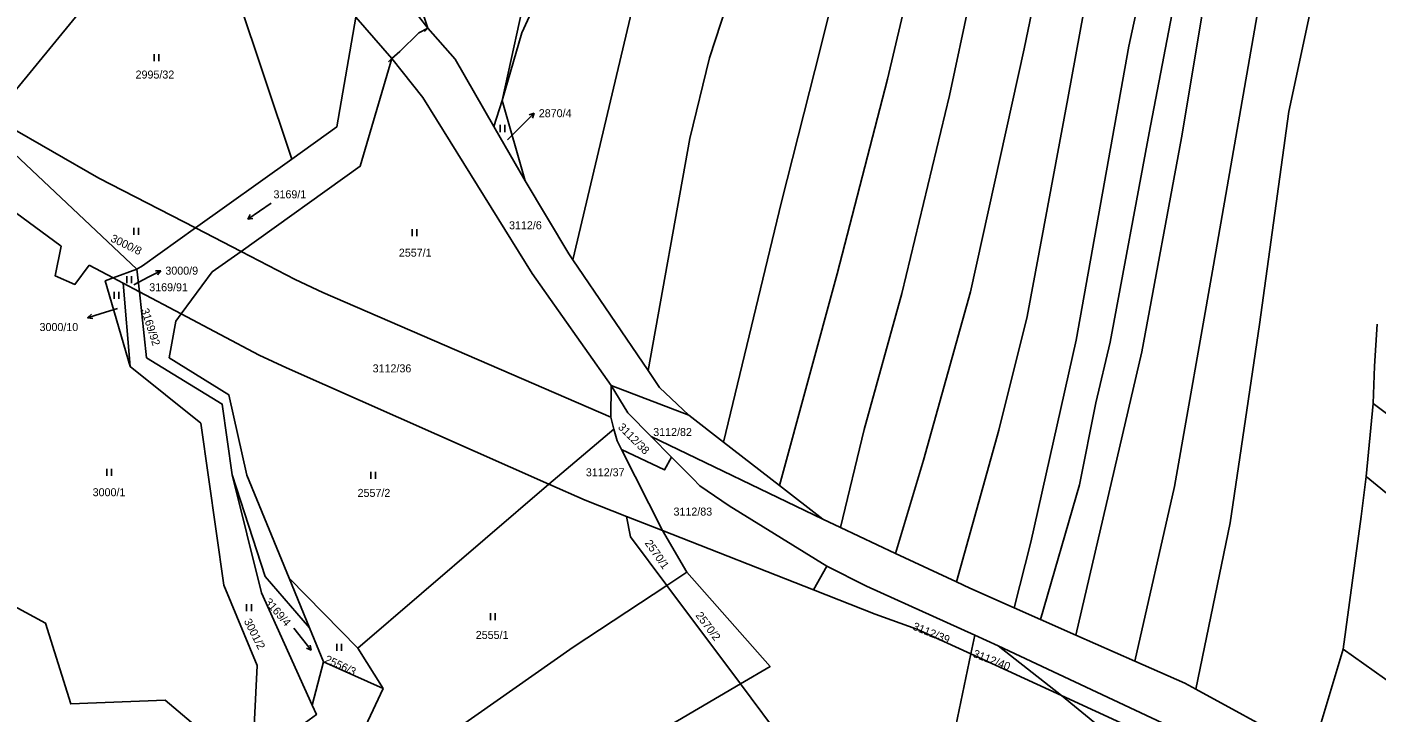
# Model space of a CAD drawing. Extents: x -776734 to -748832, y -1118122 to -976986.
# Drawn here: x -754328.8 to -754042.2, y -1114826.1 to -1114680.5 of the extents above; entities that cross this region are included whole.
import ezdxf

# ---------------------------------------------------------------- set-up
doc = ezdxf.new("R2010")
doc.units = 0
for name, color, linetype in [('KM_Hranice parcel', 7, 'Continuous'), ('KM_Parcelní čísla', 7, 'Continuous'), ('KM_Pop  PČ popisy', 7, 'Continuous'), ('KM_Vnitřní kresba', 7, 'Continuous'), ('KM_Značky kultur', 7, 'Continuous')]:
    doc.layers.add(name, color=color, linetype=linetype)

msp = doc.modelspace()

# ---------------------------------------------------------------- linework, layer by layer
at = {"layer": 'KM_Hranice parcel'}
for p, q in [((-754335.52, -1114699.12), (-754293.06, -1114647.18)), ((-754272.57, -1114708.54), (-754293.06, -1114647.18)), ((-754229.62, -1114701.64), (-754227.87, -1114696.1)), ((-754227.87, -1114696.1), (-754222.98, -1114713.17)), ((-754305.46, -1114731.93), (-754337.97, -1114701.35)), ((-754222.98, -1114713.17), (-754229.62, -1114701.64)), ((-754272.57, -1114708.54), (-754293.03, -1114723.18)), ((-754293.03, -1114723.18), (-754283.36, -1114728.18)), ((-754310.49, -1114733.8), (-754315.62, -1114731.09)), ((-754310.49, -1114733.8), (-754305.46, -1114731.93)), ((-754304.94, -1114736.74), (-754305.46, -1114731.93)), ((-754196.87, -1114753.49), (-754212.86, -1114729.97)), ((-754310.49, -1114733.8), (-754308.41, -1114734.9)), ((-754306.88, -1114752.61), (-754308.41, -1114734.9)), ((-754308.41, -1114734.9), (-754304.94, -1114736.74)), ((-754304.94, -1114736.74), (-754296.04, -1114741.45)), ((-754279.48, -1114750.21), (-754296.04, -1114741.45)), ((-754204.81, -1114763.41), (-754204.7, -1114756.64)), ((-754201.2, -1114762.5), (-754204.7, -1114756.64)), ((-754204.7, -1114756.64), (-754188.21, -1114762.97)), ((-754042.84, -1114760.47), (-754044.32, -1114776.03)), ((-754204.12, -1114765.95), (-754204.81, -1114763.41)), ((-754196.22, -1114767.53), (-754201.2, -1114762.5)), ((-754188.21, -1114762.97), (-754180.86, -1114768.68)), ((-754217.94, -1114777.62), (-754204.12, -1114765.95)), ((-754196.22, -1114767.53), (-754191.87, -1114771.92)), ((-754159.77, -1114785.07), (-754196.22, -1114767.53)), ((-754180.86, -1114768.68), (-754168.96, -1114777.93)), ((-754193.83, -1114787.48), (-754202.5, -1114770.3)), ((-754191.87, -1114771.92), (-754187.37, -1114776.46)), ((-754258.56, -1114812.47), (-754217.94, -1114777.62)), ((-754168.96, -1114777.93), (-754159.77, -1114785.07)), ((-754193.83, -1114787.48), (-754201.44, -1114784.49)), ((-754156.02, -1114786.83), (-754159.77, -1114785.07)), ((-754193.83, -1114787.48), (-754188.67, -1114796.36)), ((-754161.75, -1114800.1), (-754193.83, -1114787.48)), ((-754144.27, -1114792.34), (-754156.02, -1114786.83)), ((-754131.33, -1114798.41), (-754144.27, -1114792.34)), ((-754158.89, -1114795.06), (-754161.75, -1114800.1)), ((-754273.13, -1114797.63), (-754258.56, -1114812.47)), ((-754273.13, -1114797.63), (-754268.78, -1114808.19)), ((-754192.9, -1114799.15), (-754188.67, -1114796.36)), ((-754177.25, -1114820.07), (-754192.9, -1114799.15)), ((-754148.64, -1114805.25), (-754161.75, -1114800.1)), ((-754139.74, -1114808.45), (-754148.64, -1114805.25)), ((-754113.51, -1114806.36), (-754119.09, -1114803.9)), ((-754105.96, -1114809.7), (-754113.51, -1114806.36)), ((-754268.78, -1114808.19), (-754265.81, -1114815.41)), ((-754128.26, -1114813.72), (-754139.74, -1114808.45)), ((-754128.26, -1114813.72), (-754127.42, -1114809.75)), ((-754127.42, -1114809.75), (-754122.5, -1114812.02)), ((-754109.05, -1114822.54), (-754122.5, -1114812.02)), ((-754093.45, -1114815.22), (-754105.96, -1114809.7)), ((-754258.56, -1114812.47), (-754253.15, -1114821.03)), ((-754109.05, -1114822.54), (-754128.26, -1114813.72)), ((-754049.2, -1114812.72), (-754055.78, -1114834.64)), ((-754265.81, -1114815.41), (-754268.25, -1114824.61)), ((-754265.81, -1114815.41), (-754253.15, -1114821.03)), ((-754162.79, -1114839.4), (-754177.25, -1114820.07)), ((-754253.15, -1114821.03), (-754262.91, -1114841.68)), ((-754062.05, -1114860.86), (-754109.05, -1114822.54)), ((-754081.62, -1114835.14), (-754109.05, -1114822.54)), ((-754055.78, -1114834.64), (-754080.47, -1114821.2))]:
    msp.add_line(p, q, dxfattribs=at)
for points in [[(-754066.11, -1114556.6), (-754069.02, -1114576.82), (-754075.63, -1114605.28), (-754087.41, -1114650.94), (-754094.74, -1114684.53), (-754105.92, -1114747.03), (-754115.52, -1114789.93), (-754119.09, -1114803.9)], [(-754059.97, -1114557.02), (-754063.92, -1114583.13), (-754070.01, -1114611.82), (-754080.71, -1114652.41), (-754090.4, -1114702.97), (-754098.69, -1114747.44), (-754101.73, -1114760.36), (-754105.24, -1114777.8), (-754113.51, -1114806.36)], [(-754055.13, -1114557.62), (-754058.27, -1114584.8), (-754065.16, -1114615.72), (-754075.82, -1114657.72), (-754083.55, -1114704.02), (-754091.94, -1114749.48), (-754105.96, -1114809.7)], [(-754045.38, -1114559.88), (-754048.69, -1114592.67), (-754055.64, -1114627.79), (-754065.41, -1114666.06), (-754076.77, -1114731.13), (-754085.02, -1114778.1), (-754093.45, -1114815.22)], [(-754105.41, -1114560.65), (-754119.9, -1114634.2), (-754132.81, -1114695.06), (-754142.98, -1114737.09), (-754150.93, -1114766.02), (-754156.02, -1114786.83)], [(-754091.96, -1114561.11), (-754104.87, -1114626.61), (-754116.97, -1114685.14), (-754128.4, -1114736.73), (-754138.37, -1114772.5), (-754144.27, -1114792.34)], [(-754079.74, -1114561.52), (-754090.93, -1114615.59), (-754096.48, -1114637.09), (-754099.97, -1114653.49), (-754107.67, -1114695.69), (-754116.35, -1114742), (-754122.35, -1114766.19), (-754131.33, -1114798.41)], [(-754031.22, -1114565.25), (-754035.22, -1114592.34), (-754046.15, -1114639.42), (-754056.12, -1114676.95), (-754060.73, -1114698.43), (-754066.96, -1114743.71), (-754073.19, -1114785.87), (-754080.47, -1114821.2)], [(-754121.79, -1114566.15), (-754127.15, -1114596.3), (-754131.44, -1114625.1), (-754135.84, -1114648.58), (-754146, -1114691.57), (-754156.69, -1114732.91), (-754168.96, -1114777.93)], [(-754140.51, -1114587.73), (-754142.35, -1114596.8), (-754148.23, -1114636.26), (-754160.24, -1114685.02), (-754168.53, -1114717.66), (-754180.86, -1114768.68)], [(-754157.92, -1114593.26), (-754163.04, -1114623.53), (-754183.82, -1114687.07), (-754187.98, -1114704.18), (-754196.87, -1114753.49)], [(-754212.86, -1114729.97), (-754198.41, -1114668.88), (-754188.35, -1114638.22), (-754179.84, -1114601.12)], [(-754243.69, -1114680.74), (-754261.73, -1114626.87), (-754259, -1114608.21)], [(-754227.87, -1114696.1), (-754222.27, -1114670.53), (-754210.96, -1114650.47)], [(-754210.21, -1114652.35), (-754223.69, -1114681.71), (-754227.87, -1114696.1)], [(-754258.93, -1114678.38), (-754263.02, -1114701.71), (-754272.57, -1114708.54)], [(-754243.69, -1114680.74), (-754245.55, -1114681.72), (-754249.58, -1114685.69), (-754251.31, -1114687.17)], [(-754229.62, -1114701.64), (-754237.86, -1114687.33), (-754243.69, -1114680.74)], [(-754251.31, -1114687.17), (-754258.03, -1114710.08), (-754283.36, -1114728.18)], [(-754204.7, -1114756.64), (-754221.49, -1114732.9), (-754244.7, -1114695.44), (-754251.31, -1114687.17)], [(-754335.52, -1114699.12), (-754333.29, -1114701.31), (-754313.55, -1114712.58), (-754293.03, -1114723.18)], [(-754315.62, -1114731.09), (-754318.66, -1114735.19), (-754322.87, -1114733.34), (-754321.56, -1114727.06), (-754342.4, -1114711.78), (-754340.47, -1114709.42), (-754348.83, -1114703.32), (-754349.76, -1114704.7)], [(-754354.6, -1114708.67), (-754341.36, -1114732.53), (-754333.9, -1114769.77), (-754339.97, -1114799), (-754324.92, -1114807.16), (-754319.55, -1114824.33), (-754299.44, -1114823.54), (-754281.07, -1114839.09)], [(-754212.86, -1114729.97), (-754213.74, -1114728.67), (-754222.98, -1114713.17)], [(-754305.46, -1114731.93), (-754304.32, -1114731.25), (-754293.03, -1114723.18)], [(-754283.36, -1114728.18), (-754289.46, -1114732.53), (-754296.04, -1114741.45)], [(-754283.36, -1114728.18), (-754271.88, -1114734.11), (-754266.01, -1114736.9), (-754204.81, -1114763.41)], [(-754306.88, -1114752.61), (-754312.2, -1114734.44), (-754310.49, -1114733.8)], [(-754285.25, -1114775.66), (-754287.36, -1114760.62), (-754303.43, -1114750.77), (-754304.94, -1114736.74)], [(-754296.04, -1114741.45), (-754297.18, -1114743), (-754298.65, -1114750.78), (-754285.98, -1114758.64), (-754282.15, -1114775.69), (-754273.13, -1114797.63)], [(-754041.97, -1114743.62), (-754042.51, -1114752.53), (-754042.84, -1114760.47)], [(-754217.94, -1114777.62), (-754273.66, -1114752.94), (-754279.48, -1114750.21)], [(-754281.07, -1114839.09), (-754279.96, -1114816.19), (-754286.99, -1114799.1), (-754291.87, -1114764.69), (-754306.88, -1114752.61)], [(-754188.21, -1114762.97), (-754194.42, -1114757.1), (-754196.87, -1114753.49)], [(-754042.84, -1114760.47), (-753990.38, -1114799.67), (-753951.29, -1114831.07), (-753902.83, -1114871.49), (-753856.19, -1114909.47), (-753831.51, -1114930.07)], [(-754202.5, -1114770.3), (-754203.43, -1114768.45), (-754204.12, -1114765.95)], [(-754202.5, -1114770.3), (-754193.35, -1114774.59), (-754191.87, -1114771.92)], [(-754268.78, -1114808.19), (-754278.26, -1114797.28), (-754285.25, -1114775.66)], [(-754268.25, -1114824.61), (-754279.03, -1114800.69), (-754285.25, -1114775.66)], [(-754201.44, -1114784.49), (-754210.26, -1114781.02), (-754217.94, -1114777.62)], [(-754187.37, -1114776.46), (-754185.88, -1114777.96), (-754179.66, -1114782.27), (-754158.89, -1114795.06)], [(-754044.32, -1114776.03), (-754045.37, -1114784.48), (-754049.2, -1114812.72)], [(-754044.32, -1114776.03), (-754030.98, -1114786.91), (-753996.74, -1114815.81), (-753928.78, -1114871.72), (-753884.71, -1114908.95), (-753867.63, -1114921.23), (-753836.21, -1114948.23)], [(-754192.9, -1114799.15), (-754200.62, -1114788.83), (-754201.44, -1114784.49)], [(-754158.89, -1114795.06), (-754150.45, -1114799.32), (-754127.42, -1114809.75)], [(-754188.67, -1114796.36), (-754170.94, -1114816.39), (-754177.25, -1114820.07)], [(-754192.9, -1114799.15), (-754212.81, -1114812.26), (-754262.66, -1114847.23)], [(-754119.09, -1114803.9), (-754128.48, -1114799.75), (-754131.33, -1114798.41)], [(-754122.5, -1114812.02), (-754085.2, -1114829.47), (-754078.93, -1114832.19), (-754057.77, -1114843.56)], [(-754072.04, -1114901.56), (-754111.11, -1114852.87), (-754131.83, -1114830.67), (-754128.26, -1114813.72)], [(-754080.47, -1114821.2), (-754082.86, -1114819.9), (-754093.45, -1114815.22)], [(-754049.2, -1114812.72), (-754036.01, -1114822.08), (-754012.74, -1114841.09), (-753983.63, -1114866.72), (-753971.24, -1114876.69), (-753931.67, -1114908.95), (-753885.6, -1114948.11), (-753845.51, -1114982.89)], [(-754177.25, -1114820.07), (-754190.63, -1114827.89), (-754198.75, -1114832.5), (-754261.78, -1114866.76)], [(-754272.02, -1114829.97), (-754267.35, -1114826.61), (-754268.25, -1114824.61)]]:
    msp.add_lwpolyline(points, dxfattribs=at)
at = {"layer": 'KM_Pop  PČ popisy'}
for p, q in [((-754223.21, -1114700.93), (-754221.088, -1114698.808)), ((-754221.088, -1114698.808), (-754222.15, -1114699.162)), ((-754221.088, -1114698.808), (-754221.442, -1114699.87)), ((-754226.74, -1114704.46), (-754223.21, -1114700.93)), ((-754306.11, -1114735.3), (-754303.07, -1114733.68)), ((-754303.07, -1114733.68), (-754300.42, -1114732.271)), ((-754300.42, -1114732.271), (-754301.54, -1114732.299)), ((-754300.42, -1114732.271), (-754301.069, -1114733.183)), ((-754309.62, -1114740.32), (-754313.1, -1114741.38)), ((-754313.1, -1114741.38), (-754315.97, -1114742.257)), ((-754315.97, -1114742.257), (-754315.159, -1114741.486)), ((-754315.97, -1114742.257), (-754314.866, -1114742.443))]:
    msp.add_line(p, q, dxfattribs=at)
at = {"layer": 'KM_Vnitřní kresba'}
for p, q in [((-754251.24, -1114670.85), (-754243.69, -1114680.74)), ((-754258.93, -1114678.38), (-754251.31, -1114687.17)), ((-754244.398, -1114681.447), (-754243.691, -1114680.74)), ((-754252.018, -1114687.877), (-754251.311, -1114687.17))]:
    msp.add_line(p, q, dxfattribs=at)
at = {"layer": 'KM_Značky kultur'}
for p, q in [((-754301.811, -1114687.75), (-754301.811, -1114686.25)), ((-754300.81, -1114687.75), (-754300.81, -1114686.25)), ((-754228.281, -1114702.81), (-754228.281, -1114701.31)), ((-754227.28, -1114702.81), (-754227.28, -1114701.31)), ((-754276.952, -1114717.955), (-754281.926, -1114721.31)), ((-754281.926, -1114721.31), (-754281.396, -1114720.348)), ((-754306.121, -1114724.63), (-754306.121, -1114723.13)), ((-754305.12, -1114724.63), (-754305.12, -1114723.13)), ((-754281.926, -1114721.31), (-754280.836, -1114721.179)), ((-754247.021, -1114724.95), (-754247.021, -1114723.45)), ((-754246.02, -1114724.95), (-754246.02, -1114723.45)), ((-754307.651, -1114734.95), (-754307.651, -1114733.45)), ((-754306.65, -1114734.95), (-754306.65, -1114733.45)), ((-754310.321, -1114738.28), (-754310.321, -1114736.78)), ((-754309.32, -1114738.28), (-754309.32, -1114736.78)), ((-754311.851, -1114775.84), (-754311.851, -1114774.34)), ((-754310.85, -1114775.84), (-754310.85, -1114774.34)), ((-754255.751, -1114776.48), (-754255.751, -1114774.98)), ((-754254.75, -1114776.48), (-754254.75, -1114774.98)), ((-754282.161, -1114804.6), (-754282.161, -1114803.1)), ((-754281.16, -1114804.6), (-754281.16, -1114803.1)), ((-754230.371, -1114806.56), (-754230.371, -1114805.06)), ((-754229.37, -1114806.56), (-754229.37, -1114805.06)), ((-754272.143, -1114808.205), (-754268.449, -1114812.933)), ((-754268.449, -1114812.933), (-754268.656, -1114811.854)), ((-754262.981, -1114813.07), (-754262.981, -1114811.57)), ((-754261.98, -1114813.07), (-754261.98, -1114811.57)), ((-754268.449, -1114812.933), (-754269.446, -1114812.472))]:
    msp.add_line(p, q, dxfattribs=at)

# ---------------------------------------------------------------- texts
at = {"layer": 'KM_Parcelní čísla'}
for s, p in [('2995/32', (-754305.76, -1114691.44)), ('2870/4', (-754220.09, -1114699.66)), ('3169/1', (-754276.45, -1114716.89)), ('3112/6', (-754226.41, -1114723.47)), ('2557/1', (-754249.82, -1114729.29)), ('3000/9', (-754299.43, -1114733.11)), ('3169/91', (-754302.856, -1114736.64)), ('3000/10', (-754326.163, -1114745.098)), ('3112/36', (-754255.39, -1114753.88)), ('3112/82', (-754195.776, -1114767.4)), ('3112/37', (-754210.09, -1114775.96)), ('3000/1', (-754314.88, -1114780.2)), ('2557/2', (-754258.59, -1114780.34)), ('3112/83', (-754191.466, -1114784.31)), ('2555/1', (-754233.48, -1114810.52))]:
    msp.add_text(s, height=1.7, dxfattribs=at).set_placement(p)
for s, rotation, p in [('3000/8', 334, (-754311.222, -1114725.973)), ('3169/92', 288, (-754304.628, -1114740.58)), ('3112/38', 315, (-754203.391, -1114765.66)), ('2570/1', 305, (-754197.656, -1114790.167)), ('3169/4', 311, (-754278.451, -1114802.747)), ('3001/2', 297, (-754282.797, -1114806.735)), ('2570/2', 307, (-754186.878, -1114805.541)), ('3112/39', 338, (-754140.798, -1114808.488)), ('2556/3', 335, (-754265.719, -1114815.44)), ('3112/40', 339, (-754127.984, -1114814.313))]:
    msp.add_text(s, height=1.7, rotation=rotation, dxfattribs=at).set_placement(p)

doc.saveas('drawing.dxf')
